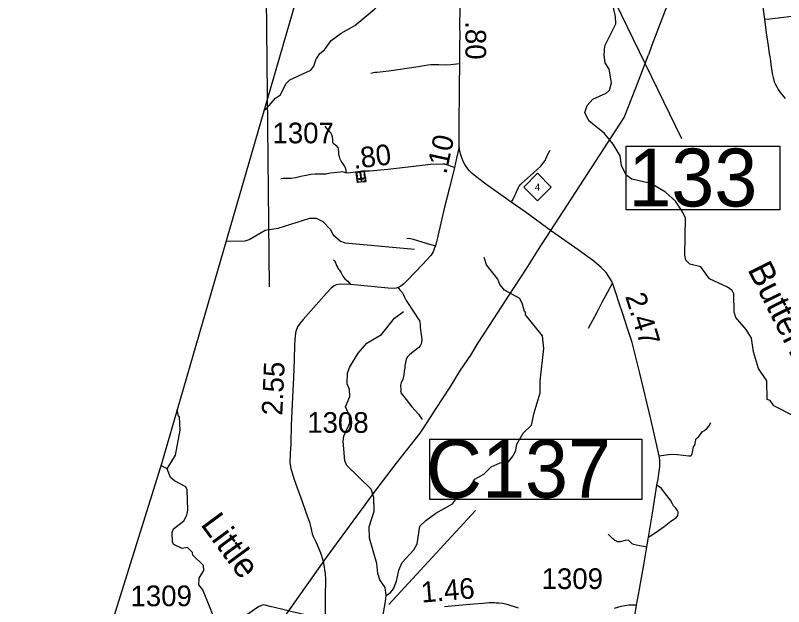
# Model space of a CAD drawing. Extents: x 2290615 to 2522933, y 819489 to 1012715.
# Drawn here: x 2313152 to 2331750, y 943964 to 958270 of the extents above; entities that cross this region are included whole.
import ezdxf

# ---------------------------------------------------------------- set-up
doc = ezdxf.new("R2010")
doc.units = 0
for name, color, linetype in [('Exist Boundary Political CountyLine', 7, 'Continuous'), ('Exist Cultural Cemetery CELL', 7, 'Continuous'), ('Exist Hydrographic Creek Single Shore', 7, 'Continuous'), ('Exist Hydrographic Creek Single Shore Label', 7, 'Continuous'), ('Exist Hydrographic Misc Water Feature', 7, 'Continuous'), ('Exist Road Non-System Type 51', 7, 'Continuous'), ('Exist Road Primary NC Attributed', 7, 'Continuous'), ('Exist Road Primary NC Mileage Hundredths English Label', 7, 'Continuous'), ('Exist Road Primary NC Shield CELL', 7, 'Continuous'), ('Exist Road Primary NC Shield Number Label', 7, 'Continuous'), ('Exist Road Secondary Mileage Hundredths English Label', 7, 'Continuous'), ('Exist Road Secondary Structure Culvert Number Label', 7, 'Continuous'), ('Exist Road Secondary Structure Standard Bridge Number Label', 7, 'Continuous'), ('Exist Road Secondary Type 10 Attributed', 7, 'Continuous'), ('Exist Road Secondary Type 20 Attributed', 7, 'Continuous'), ('Exist Road Secondary Type 51 Attributed', 7, 'Continuous'), ('Exist Road Secondary Type 51 Number Label', 7, 'Continuous'), ('Exist Utilities Electrical Transmission Line', 7, 'Continuous'), ('Map Preparation Longitude Latitude Lines', 7, 'Continuous')]:
    doc.layers.add(name, color=color, linetype=linetype)

msp = doc.modelspace()

# ---------------------------------------------------------------- linework, layer by layer
at = {"layer": 'Exist Boundary Political CountyLine'}
msp.add_lwpolyline([(2320307, 959884), (2316687, 947423), (2315413, 943336), (2314847, 941473), (2314420, 939966), (2313248, 935611), (2312973, 934473), (2312395, 932348), (2311671, 929236), (2311008, 927702), (2310327, 926450), (2309532, 924962), (2308370, 922827), (2306554, 919427), (2305498, 917433), (2305252, 916943), (2304659, 915796), (2301366, 910049), (2297318, 902172), (2294595, 896984), (2293880, 895600), (2293118, 894131)], dxfattribs=at)
at = {"layer": 'Exist Cultural Cemetery CELL'}
for points in [[(2321635, 954252), (2321438, 954223), (2321400, 954475), (2321597, 954504)], [(2321433, 954480), (2321434, 954468), (2321413, 954465), (2321419, 954425), (2321408, 954423), (2321400, 954475)], [(2321542, 954484), (2321458, 954472), (2321456, 954483), (2321540, 954496)], [(2321523, 954265), (2321541, 954268), (2321511, 954468), (2321492, 954466)], [(2321564, 954499), (2321566, 954488), (2321587, 954491), (2321593, 954451), (2321604, 954453), (2321597, 954504)], [(2321422, 954405), (2321428, 954362), (2321417, 954360), (2321411, 954403)], [(2321432, 954340), (2321438, 954297), (2321427, 954295), (2321420, 954338)], [(2321431, 954266), (2321442, 954267), (2321447, 954236), (2321487, 954242), (2321489, 954231), (2321438, 954223)], [(2321584, 954314), (2321581, 954332), (2321465, 954315), (2321468, 954296)], [(2321628, 954295), (2321617, 954294), (2321622, 954262), (2321582, 954256), (2321583, 954245), (2321635, 954252)], [(2321607, 954435), (2321614, 954392), (2321602, 954391), (2321596, 954433)], [(2321617, 954369), (2321624, 954326), (2321612, 954324), (2321606, 954367)], [(2321561, 954241), (2321510, 954234), (2321508, 954245), (2321560, 954253)]]:
    msp.add_lwpolyline(points, close=True, dxfattribs=at)
at = {"layer": 'Exist Hydrographic Creek Single Shore'}
for points in [[(2327408, 957308), (2327422, 957532), (2327691, 958065), (2327681, 958242), (2327595, 958601)], [(2331423, 948949), (2331401, 948957), (2331353, 948976), (2331340, 949431), (2331145, 949722), (2331024, 950131), (2330970, 950463), (2330843, 950668), (2330590, 950957), (2330555, 951090), (2330542, 951532), (2330500, 951616), (2330391, 951697), (2329955, 951892), (2329744, 952182), (2329477, 952253), (2329384, 952351), (2329357, 952478), (2329373, 953362), (2329296, 953536), (2329135, 953775), (2328891, 953989), (2328531, 954200), (2328071, 954306), (2327937, 954402), (2327826, 954634), (2327790, 954875), (2327621, 955157), (2327410, 955415), (2327032, 955717), (2326938, 955924), (2326994, 956093), (2327134, 956244), (2327457, 956388), (2327532, 956463), (2327580, 956639), (2327526, 956965), (2327433, 957122), (2327408, 957308)], [(2332002, 948572), (2331516, 948825), (2331423, 948949)], [(2316825, 947295), (2317030, 947628), (2317140, 948237), (2317129, 948555), (2317104, 948570), (2317069, 948738)], [(2316825, 947295), (2316674, 947380)], [(2318198, 943114), (2317690, 944370), (2317597, 944488), (2317604, 944652), (2317718, 944837), (2317709, 944962), (2317448, 945210), (2317439, 945275), (2317321, 945398), (2317188, 945373), (2316987, 945470), (2316953, 945521), (2316950, 945754), (2316983, 945847), (2317230, 946041), (2317304, 946176), (2317328, 946298), (2317314, 946790), (2317280, 946864), (2317004, 947004), (2316911, 947085), (2316825, 947295)]]:
    msp.add_lwpolyline(points, dxfattribs=at)
at = {"layer": 'Exist Hydrographic Misc Water Feature'}
for points in [[(2320436, 957215), (2320448, 957234), (2320526, 957350), (2320634, 957433), (2320798, 957660), (2321038, 957837), (2321369, 958025), (2321856, 958429), (2322400, 958986), (2322864, 959189)], [(2319169, 955965), (2319239, 956024), (2319453, 956269), (2319569, 956346), (2319699, 956614), (2319798, 956713), (2320304, 956944), (2320378, 957045), (2320436, 957215)], [(2318252, 952808), (2318715, 952812), (2318815, 952845), (2319196, 953074), (2319512, 953120), (2320284, 953362), (2320434, 953365), (2320593, 953283), (2320770, 953100), (2320847, 952962), (2321023, 952805), (2321132, 952763), (2322816, 952616)], [(2322132, 944234), (2322231, 944304), (2322305, 944396), (2322378, 944579), (2322433, 944847), (2322515, 945031), (2322795, 945341), (2322876, 945486), (2322947, 945909), (2323087, 946046), (2323327, 946223), (2323732, 946453), (2323880, 946646), (2324112, 946781), (2324276, 947050), (2324491, 947167), (2324673, 947345), (2324888, 947440), (2325088, 947467), (2325203, 947610), (2325268, 947751), (2325292, 947893), (2325447, 948162), (2325645, 948354), (2325708, 948655), (2325853, 949140), (2325858, 949423), (2325941, 950207), (2325913, 950515), (2325499, 951026), (2325499, 951085), (2325473, 951104), (2325430, 951286), (2325362, 951418), (2324993, 951622), (2324883, 951762), (2324832, 951888), (2324553, 952235), (2324501, 952410)], [(2322132, 944234), (2322105, 944427), (2321978, 944615), (2321926, 944767), (2321899, 945006), (2321725, 945622), (2321714, 945898), (2321835, 946273), (2321832, 946605), (2321763, 946806), (2321173, 947375), (2321131, 947488), (2321084, 947966), (2321107, 948088), (2321245, 948409), (2321244, 948583), (2321141, 948799), (2321247, 949049), (2321237, 949216), (2321185, 949355), (2321191, 949615), (2321239, 949748), (2321452, 950101), (2321658, 950336), (2322014, 950548), (2322326, 950945), (2322549, 951105)], [(2319712, 939937), (2319729, 939960), (2319936, 940005), (2320084, 940264), (2320227, 940841), (2320326, 940983), (2320442, 941060), (2320833, 941105), (2320932, 941155), (2321063, 941351), (2321184, 941743), (2321246, 942209), (2321352, 942344), (2321526, 942486), (2321911, 943076), (2321991, 943359), (2322037, 943434), (2322055, 943476), (2322050, 943526), (2322034, 943564), (2322028, 943607), (2322036, 943679), (2322108, 944086), (2322132, 944234)]]:
    msp.add_lwpolyline(points, dxfattribs=at)
at = {"layer": 'Exist Road Non-System Type 51'}
for points in [[(2321754, 956871), (2321825, 956886), (2321860, 956894), (2321907, 956899), (2322195, 956925), (2322903, 957031), (2323143, 957075), (2323212, 957081), (2323307, 957080), (2323399, 957078), (2323568, 957076), (2323691, 957078), (2323830, 957095), (2323908, 957102)], [(2321164, 954460), (2321161, 954517), (2321151, 954558), (2321136, 954588), (2321118, 954629), (2321085, 954679), (2321040, 954744), (2321015, 954793), (2320995, 954856), (2320985, 954891), (2320979, 954933), (2320979, 954974), (2320976, 955029), (2320971, 955055), (2320959, 955077), (2320941, 955098), (2320911, 955121), (2320871, 955151), (2320853, 955169), (2320848, 955178), (2320843, 955186), (2320841, 955193), (2320838, 955214), (2320838, 955260), (2320825, 955335), (2320812, 955383), (2320787, 955428), (2320767, 955456), (2320747, 955479), (2320727, 955489), (2320714, 955504), (2320697, 955521), (2320678, 955537), (2320669, 955565), (2320663, 955588)], [(2325150, 953750), (2325184, 953788), (2325243, 953910), (2325275, 953977), (2325295, 954021), (2325320, 954081), (2325343, 954126), (2325356, 954148), (2325379, 954177), (2325408, 954205), (2325473, 954264), (2325698, 954458), (2325876, 954625), (2325973, 954759), (2326035, 954893), (2326097, 955010)], [(2325150, 953750), (2325184, 953788), (2325243, 953910), (2325275, 953977), (2325295, 954021), (2325320, 954081), (2325343, 954126), (2325356, 954148), (2325379, 954177), (2325408, 954205), (2325473, 954264), (2325698, 954458), (2325876, 954625), (2325973, 954759), (2326035, 954893), (2326097, 955010)], [(2322631, 952872), (2322684, 952880), (2322780, 952857), (2322989, 952790), (2323175, 952738), (2323320, 952697)], [(2322631, 952872), (2322684, 952880), (2322780, 952857), (2322989, 952790), (2323175, 952738), (2323320, 952697)], [(2320855, 952356), (2320885, 952329), (2320928, 952215), (2320949, 952174), (2320969, 952140), (2320989, 952113), (2321036, 952038), (2321081, 951959), (2321131, 951892), (2321200, 951840), (2321265, 951755)], [(2320855, 952356), (2320885, 952329), (2320928, 952215), (2320949, 952174), (2320969, 952140), (2320989, 952113), (2321036, 952038), (2321081, 951959), (2321131, 951892), (2321200, 951840), (2321265, 951755)], [(2322419, 951685), (2322452, 951635), (2322523, 951555), (2322540, 951524), (2322561, 951469), (2322610, 951373), (2322813, 951066), (2322899, 950931), (2322934, 950884), (2322946, 950848), (2322950, 950798), (2322953, 950723), (2322967, 950595), (2322987, 950492), (2322994, 950416), (2322987, 950357), (2322975, 950319), (2322960, 950291), (2322943, 950264), (2322918, 950231), (2322779, 950126), (2322689, 950056), (2322642, 950007), (2322614, 949948), (2322582, 949790), (2322576, 949744), (2322563, 949664), (2322556, 949570), (2322530, 949460), (2322494, 949386), (2322477, 949326), (2322480, 949210), (2322480, 949181), (2322479, 949155), (2322487, 949135), (2322556, 949050), (2322752, 948802), (2322908, 948618), (2322999, 948493)], [(2327028, 950701), (2327132, 950897), (2327232, 951087), (2327356, 951328), (2327497, 951584), (2327611, 951793)], [(2327028, 950701), (2327132, 950897), (2327232, 951087), (2327356, 951328), (2327497, 951584), (2327611, 951793)], [(2328739, 947615), (2328960, 947649), (2329081, 947654), (2329181, 947646), (2329453, 947611), (2329483, 947611), (2329505, 947615), (2329519, 947630), (2329530, 947646), (2329536, 947672), (2329546, 947704), (2329570, 947831), (2329593, 947864), (2329610, 947908), (2329617, 947958), (2329622, 947993), (2329625, 948020), (2329647, 948040), (2329697, 948080), (2329743, 948148), (2329781, 948192), (2329836, 948224), (2329900, 948283), (2329943, 948341), (2329960, 948373), (2329985, 948413)], [(2328480, 945645), (2328662, 945763), (2328858, 945902), (2329022, 946034), (2329109, 946088), (2329141, 946108), (2329175, 946144), (2329188, 946171), (2329196, 946219), (2329194, 946255), (2329181, 946287), (2329167, 946318), (2329139, 946348), (2329104, 946376), (2329086, 946401), (2329056, 946451), (2329011, 946542), (2328893, 946695), (2328790, 946820), (2328684, 946902)], [(2328480, 945645), (2328662, 945763), (2328858, 945902), (2329022, 946034), (2329109, 946088), (2329141, 946108), (2329175, 946144), (2329188, 946171), (2329196, 946219), (2329194, 946255), (2329181, 946287), (2329167, 946318), (2329139, 946348), (2329104, 946376), (2329086, 946401), (2329056, 946451), (2329011, 946542), (2328893, 946695), (2328790, 946820), (2328684, 946902)], [(2327500, 945715), (2327575, 945643), (2327659, 945570), (2327704, 945553), (2327726, 945543), (2327760, 945537), (2327802, 945544), (2327925, 945569), (2327959, 945578), (2327993, 945572), (2328011, 945560), (2328024, 945544), (2328040, 945527), (2328062, 945507), (2328078, 945495), (2328116, 945475), (2328189, 945458), (2328436, 945414)], [(2327500, 945715), (2327575, 945643), (2327659, 945570), (2327704, 945553), (2327726, 945543), (2327760, 945537), (2327802, 945544), (2327925, 945569), (2327959, 945578), (2327993, 945572), (2328011, 945560), (2328024, 945544), (2328040, 945527), (2328062, 945507), (2328078, 945495), (2328116, 945475), (2328189, 945458), (2328436, 945414)]]:
    msp.add_lwpolyline(points, dxfattribs=at)
at = {"layer": 'Exist Road Primary NC Attributed'}
for points in [[(2323894, 955087), (2323896, 955350), (2323898, 955553), (2323904, 956530), (2323908, 957102), (2323909, 957311), (2323909, 957564), (2323917, 957763), (2323915, 958042), (2323918, 958391), (2323918, 958523), (2323920, 958688), (2323918, 958959), (2323921, 959195), (2323925, 959293)], [(2328186, 944000), (2328260, 944389), (2328368, 944976), (2328436, 945414), (2328480, 945645), (2328572, 946225), (2328684, 946902), (2328716, 947057), (2328739, 947236), (2328749, 947351), (2328753, 947428), (2328753, 947512), (2328739, 947615), (2328540, 948467), (2328257, 949646), (2328086, 950356), (2327979, 950666), (2327852, 951075), (2327780, 951280), (2327679, 951578), (2327615, 951772), (2327582, 951849), (2327525, 951939), (2327450, 952046), (2327331, 952170), (2327155, 952327), (2326778, 952596), (2326134, 953051), (2325491, 953514), (2325150, 953750), (2324544, 954186), (2324300, 954369), (2324207, 954442), (2324136, 954517), (2324082, 954588), (2324030, 954664), (2323999, 954717), (2323949, 954848), (2323934, 954896), (2323914, 954977), (2323894, 955087)], [(2328089, 943065), (2328106, 943398), (2328124, 943624), (2328145, 943740), (2328164, 943844), (2328186, 944000)]]:
    msp.add_lwpolyline(points, dxfattribs=at)
at = {"layer": 'Exist Road Primary NC Shield CELL'}
msp.add_lwpolyline([(2325459, 954116), (2325792, 954449), (2326125, 954116), (2325792, 953783)], close=True, dxfattribs=at)
at = {"layer": 'Exist Road Secondary Structure Culvert Number Label'}
msp.add_line((2322191, 944015), (2324290, 946293), dxfattribs=at)
msp.add_lwpolyline([(2323184, 948019), (2328315, 948019), (2328315, 946559), (2323184, 946559)], close=True, dxfattribs=at)
at = {"layer": 'Exist Road Secondary Structure Standard Bridge Number Label'}
msp.add_line((2327670, 958589), (2329276, 955290), dxfattribs=at)
msp.add_lwpolyline([(2327939, 955104), (2331655, 955104), (2331655, 953567), (2327939, 953567)], close=True, dxfattribs=at)
at = {"layer": 'Exist Road Secondary Type 10 Attributed'}
msp.add_lwpolyline([(2331288, 958180), (2331414, 958190), (2331546, 958202), (2331752, 958224), (2331877, 958240), (2331951, 958249), (2332045, 958278), (2332113, 958305), (2332274, 958367), (2332439, 958443), (2332602, 958514), (2332747, 958574), (2332878, 958628), (2332960, 958661)], dxfattribs=at)
at = {"layer": 'Exist Road Secondary Type 20 Attributed'}
for points in [[(2323894, 955087), (2323834, 954812), (2323782, 954592)], [(2323782, 954592), (2323663, 954094), (2323544, 953632), (2323376, 952924), (2323320, 952697), (2323294, 952618), (2323268, 952551), (2323212, 952458), (2323011, 952242), (2322653, 951872), (2322547, 951767), (2322482, 951720), (2322419, 951685), (2322374, 951669), (2322318, 951664), (2322173, 951668), (2321265, 951755), (2321029, 951765), (2320969, 951760), (2320917, 951748), (2320867, 951725), (2320795, 951668), (2320681, 951548), (2320118, 950910), (2320043, 950821), (2319981, 950731), (2319949, 950649), (2319934, 950587), (2319924, 950499), (2319912, 950315), (2319899, 949931), (2319882, 949519), (2319852, 948866), (2319832, 948353), (2319817, 947904), (2319805, 947658), (2319797, 947446), (2319820, 947304), (2319904, 947038), (2319941, 946926), (2320093, 946509), (2320180, 946253), (2320272, 946007), (2320316, 945838), (2320339, 945722), (2320366, 945647), (2320430, 945513), (2320485, 945406), (2320540, 945267), (2320594, 945092), (2320608, 945016), (2320649, 944760), (2320656, 944626), (2320651, 944218), (2320651, 943644)], [(2325334, 943927), (2325055, 944014), (2324945, 944036), (2324857, 944048), (2324787, 944052), (2324747, 944054), (2324625, 944053), (2324477, 944040), (2324246, 944024), (2323889, 943995), (2323539, 943958)], [(2320651, 943644), (2320204, 943757), (2319855, 943839), (2319598, 943900), (2319316, 943967), (2319197, 943998), (2319151, 944005), (2319107, 943995), (2319052, 943966), (2318943, 943893), (2318605, 943654), (2318507, 943574)], [(2328186, 944000), (2328082, 944000), (2328004, 943997), (2327950, 943991), (2327901, 943984), (2327811, 943965), (2327646, 943922)]]:
    msp.add_lwpolyline(points, dxfattribs=at)
at = {"layer": 'Exist Road Secondary Type 51 Attributed'}
for points in [[(2330919, 960079), (2331014, 959851), (2331049, 959744), (2331074, 959614), (2331143, 959187), (2331225, 958658), (2331288, 958180)], [(2331288, 958180), (2331330, 957851), (2331372, 957536), (2331396, 957350), (2331412, 957267), (2331429, 957169), (2331442, 957085), (2331455, 956979), (2331474, 956865), (2331500, 956768), (2331524, 956659), (2331551, 956597), (2331584, 956538), (2331617, 956474), (2331672, 956396), (2331785, 956255)], [(2323782, 954592), (2323546, 954668), (2323498, 954672), (2323209, 954658), (2322591, 954590), (2322172, 954537), (2321730, 954504), (2321558, 954497), (2321268, 954457), (2321184, 954455), (2321128, 954472), (2321070, 954482), (2321015, 954480), (2320777, 954451), (2320671, 954431), (2320413, 954432), (2320313, 954422), (2320233, 954403), (2320065, 954373), (2319936, 954339), (2319832, 954322), (2319633, 954324), (2319577, 954319)]]:
    msp.add_lwpolyline(points, dxfattribs=at)
at = {"layer": 'Exist Utilities Electrical Transmission Line'}
for points in [[(2331232, 963902), (2330744, 962860), (2330004, 961326), (2329205, 959234), (2328561, 957550), (2328476, 957319)], [(2313049, 934786), (2313608, 935527), (2314359, 936552), (2316466, 939380), (2319400, 943338), (2320686, 945153), (2321886, 946788), (2322377, 947439), (2322949, 948163), (2323032, 948285), (2323337, 948759), (2323677, 949272), (2323930, 949683), (2324174, 950051), (2324359, 950351), (2324631, 950764), (2325103, 951503), (2325514, 952133), (2325797, 952584), (2326521, 953683), (2327889, 955801), (2328173, 956514), (2328475, 957317)]]:
    msp.add_lwpolyline(points, dxfattribs=at)
at = {"layer": 'Map Preparation Longitude Latitude Lines'}
msp.add_line((2319305, 951702), (2319148, 966042), dxfattribs=at)

# ---------------------------------------------------------------- texts
at = {"layer": 'Exist Hydrographic Creek Single Shore Label'}
for s, rotation, p in [('Butterwood', 296.6815, (2330868, 952125)), ('Little', 306.4426, (2317619, 945953))]:
    msp.add_text(s, height=600, rotation=rotation, dxfattribs=at).set_placement(p)
at = {"layer": 'Exist Road Primary NC Mileage Hundredths English Label'}
for s, rotation, p in [('.80', 270, (2324047, 958129)), ('2.47', 287.2131, (2327911, 951475))]:
    msp.add_text(s, height=500, rotation=rotation, dxfattribs=at).set_placement(p)
at = {"layer": 'Exist Road Primary NC Shield Number Label'}
msp.add_text('4', height=175, dxfattribs=at).set_placement((2325724, 954026))
at = {"layer": 'Exist Road Secondary Mileage Hundredths English Label'}
for s, rotation, p in [('.10', 77.8083, (2323583, 954410)), ('.80', 7.1024, (2321351, 954553)), ('2.55', 87.3895, (2319613, 948580)), ('1.46', 4.7671, (2322990, 944060))]:
    msp.add_text(s, height=500, rotation=rotation, dxfattribs=at).set_placement(p)
at = {"layer": 'Exist Road Secondary Structure Culvert Number Label'}
msp.add_text('C137', height=1400, dxfattribs=at).set_placement((2323095, 946598))
at = {"layer": 'Exist Road Secondary Structure Standard Bridge Number Label'}
msp.add_text('133', height=1400, dxfattribs=at).set_placement((2327989, 953646))
at = {"layer": 'Exist Road Secondary Type 51 Number Label'}
for s, p in [('1307', (2319375, 955175)), ('1308', (2320217, 948170)), ('1309', (2315938, 943975))]:
    msp.add_text(s, height=500, rotation=360, dxfattribs=at).set_placement(p)
msp.add_text('1309', height=500, dxfattribs=at).set_placement((2325890, 944391))

doc.saveas('drawing.dxf')
